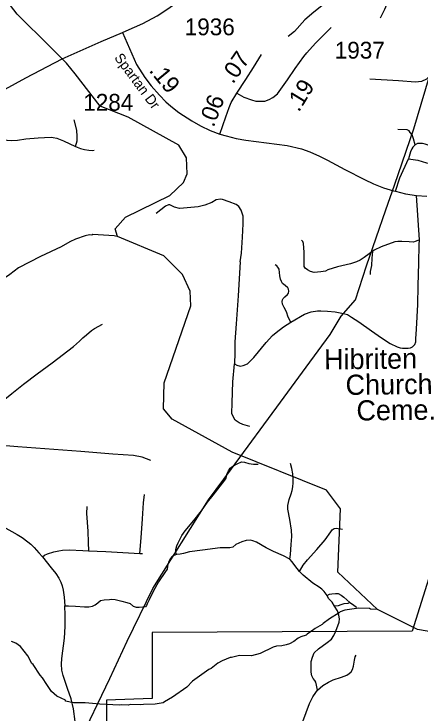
# Model space of a CAD drawing. Extents: x 1159738 to 1321356, y 736314 to 882035.
# Drawn here: x 1268853 to 1271869, y 761438 to 766631 of the extents above; entities that cross this region are included whole.
import ezdxf

# ---------------------------------------------------------------- set-up
doc = ezdxf.new("R2010")
doc.units = 0
for name, color, linetype in [('Exist Boundary Political City Limit New', 7, 'Continuous'), ('Exist Cultural Cemetery Label', 7, 'Continuous'), ('Exist Hydrographic Creek Single Shore', 7, 'Continuous'), ('Exist Hydrographic Misc Water Feature', 7, 'Continuous'), ('Exist Road Non-System Type 51', 7, 'Continuous'), ('Exist Road Secondary Mileage Hundredths English Label', 7, 'Continuous'), ('Exist Road Secondary Type 51 Attributed', 7, 'Continuous'), ('Exist Road Secondary Type 51 Label', 7, 'Continuous'), ('Exist Road Secondary Type 51 Number Label', 7, 'Continuous'), ('Exist Utilities Electrical Transmission Line', 7, 'Continuous'), ('Map Preparation Boundary City Limit Buffer Line', 7, 'Continuous')]:
    doc.layers.add(name, color=color, linetype=linetype)

msp = doc.modelspace()

# ---------------------------------------------------------------- linework, layer by layer
at = {"layer": 'Exist Boundary Political City Limit New'}
for points in [[(1273079.8, 766891.2), (1273503.2, 766605.2), (1273880.5, 766292.6), (1274230.8, 765989.4), (1274389.8, 765830.2), (1274460.2, 765745.2), (1275050.8, 765102.8), (1275518.1, 764593.1), (1274808.9, 763808.2), (1274421, 763426.5), (1274422.8, 763519.8), (1272298.1, 763599.2), (1271811, 762047.2), (1269878.5, 762035.3), (1269878.7, 761546.2)], [(1269878.7, 761546.2), (1269539.2, 761533.3), (1269537.9, 760315.4), (1270212.7, 760078.9), (1270689.8, 759833.7), (1271412.1, 759421), (1271201.9, 759086.7), (1270810.7, 759073.8), (1270531, 758857.5), (1270128.2, 757680.8), (1269952, 757629.2), (1269633.9, 757431.4), (1268964.2, 758300.9), (1268311.3, 755418.1)]]:
    msp.add_lwpolyline(points, dxfattribs=at)
at = {"layer": 'Exist Hydrographic Creek Single Shore'}
for points in [[(1269121.4, 766386.9), (1268876.5, 766628.3), (1268795.5, 766738.2), (1268807.5, 766879.2), (1268843.5, 766970.4)], [(1269307.3, 766184.8), (1269243.5, 766266.4), (1269121.4, 766386.9)], [(1272181.6, 762002.5), (1271849.6, 762058.4), (1271554.1, 762208.3), (1271259.6, 762483.9), (1271279.5, 762956.1), (1271174.6, 763092.8), (1270472.6, 763376), (1270028.5, 763621.3), (1269963.5, 763698.1), (1269968.5, 763891.7), (1270165.6, 764462.2), (1270160.6, 764570.6), (1270104.6, 764696.5), (1269966.6, 764833.9), (1269623, 764977.3), (1269604.6, 765034.8), (1269681.6, 765121.9), (1270010.6, 765282.7), (1270113.5, 765379.1), (1270140.6, 765444.3), (1270134.5, 765562.5), (1270078.6, 765655.6), (1269700.5, 765863.4), (1269493.5, 765946.3), (1269307.3, 766184.8)]]:
    msp.add_lwpolyline(points, dxfattribs=at)
at = {"layer": 'Exist Hydrographic Misc Water Feature'}
for points in [[(1269623, 764977.3), (1269606.3, 764979.6), (1269598.4, 764983.8), (1269438.6, 764992.4), (1269430.5, 764988.6), (1269414.5, 764989), (1269382.3, 764982), (1269309.6, 764958.1), (1269269.1, 764939.2), (1269204, 764901.1), (1269050, 764829.6), (1268887.7, 764746.2), (1268822.3, 764696.1), (1268781.5, 764669.3), (1268748.8, 764642.2), (1268716.2, 764621.2), (1268707.9, 764611.4), (1268675.3, 764588.3), (1268650.1, 764562.6)], [(1271554.1, 762208.3), (1271501.9, 762209.8), (1271494, 762214.1), (1271414.1, 762216.4), (1271309.7, 762203.4), (1271277.3, 762190.3), (1271269.1, 762182.5), (1271195.9, 762138.6), (1271149.1, 762104), (1271142.7, 762096.2), (1271089.2, 762066.6), (1271081.6, 762057.9), (1271031.4, 762023.8), (1271024.5, 762015.6), (1270984.1, 762004.7), (1270963.8, 761993.3), (1270931.1, 761968.3), (1270898.7, 761953.2), (1270874.4, 761943.9), (1270842.2, 761936.8), (1270802.1, 761934), (1270777.9, 761926.6), (1270680.6, 761879.5), (1270616.3, 761862.7), (1270528.1, 761865.8), (1270468.2, 761851.1), (1270459.7, 761851.8), (1270399.1, 761825.5), (1270366.6, 761808.5), (1270317.4, 761769.9), (1270301.2, 761762.3), (1270178.7, 761673.9), (1270137.5, 761631.1), (1270031.5, 761556.2), (1269970.9, 761522.3), (1269962.3, 761514.1), (1269902, 761503.9), (1269813.9, 761502.4), (1269789.8, 761499.1), (1269717.9, 761501.2), (1269701.8, 761497.6), (1269653.8, 761499), (1269637.7, 761495.5), (1269490.4, 761503.2), (1269382.2, 761514.8), (1269294.1, 761513.3), (1269234.5, 761527), (1269234.7, 761533), (1269171.4, 761562.8), (1269132.4, 761597.9), (1269095.8, 761648.9), (1269065.2, 761699.8), (1269047.8, 761718.3), (1268994.9, 761798.5), (1268986.1, 761806.1), (1268956.8, 761861.9), (1268901.7, 761932.4), (1268866.3, 761957.4), (1268834.6, 761968.4)]]:
    msp.add_lwpolyline(points, dxfattribs=at)
at = {"layer": 'Exist Road Non-System Type 51'}
msp.add_line((1271864.5, 764952.1), (1271844, 765282.5), dxfattribs=at)
for points in [[(1271757.6, 766855.6), (1271746.4, 766828.8), (1271718.9, 766800.5), (1271685.9, 766772.9), (1271668.3, 766757.6), (1271637.5, 766727.4), (1271620.9, 766698.7), (1271604.2, 766663.8), (1271574.1, 766599.4)], [(1271442.6, 766839.1), (1271332.3, 766804.3), (1271266.3, 766777.1), (1271205.7, 766739.2), (1271164.4, 766710.9), (1271079.5, 766644), (1271013.5, 766588.2), (1270938, 766499.8), (1270889.2, 766463.1)], [(1272240.1, 766441.4), (1272197.1, 766396.8), (1272059.4, 766285.4), (1271966.7, 766196.3), (1271916.4, 766147.3), (1271881.3, 766128.4), (1271836.8, 766123.2), (1271708.6, 766133.8), (1271495.4, 766145.3)], [(1269309.1, 765646.3), (1269321.5, 765688.6), (1269322.7, 765719.3), (1269320.9, 765766.9), (1269299.3, 765845)], [(1271833.3, 765658.5), (1271819.8, 765704), (1271810.5, 765733.6), (1271797, 765751.3), (1271787.7, 765763.2), (1271773.1, 765769.5), (1271704.7, 765772)], [(1268468.8, 765608.1), (1268530.2, 765631.6), (1268677.4, 765681.9), (1268700.1, 765692.1), (1268717, 765696.9), (1268740.5, 765697.5), (1268832.6, 765690.9), (1268880.2, 765693.3), (1268941.6, 765702.9), (1269033.7, 765711.4), (1269080.9, 765713.8), (1269129.7, 765714.4), (1269143.5, 765713.8), (1269171.8, 765708.9), (1269221.8, 765688.5), (1269309.1, 765646.3)], [(1271783, 765554.6), (1271853.5, 765543.7), (1271917.4, 765525.6), (1271959.4, 765519.8), (1271979.6, 765519.8), (1271997.2, 765521.9), (1272012.3, 765531.3), (1272021.1, 765552.6), (1272023.7, 765578.5), (1272020.6, 765602.4), (1272014.4, 765616.9), (1271998.8, 765628.3), (1271950.5, 765649.6), (1271906.5, 765664.2), (1271887.3, 765667.8), (1271869.1, 765669.4), (1271851.5, 765667.3), (1271833.3, 765658.5)], [(1271833.3, 765658.5), (1271815.7, 765641.8), (1271807.4, 765627.8), (1271798.6, 765607.1), (1271783, 765554.6)], [(1269309.1, 765646.3), (1269346.8, 765631.3), (1269376.3, 765624.1), (1269409.4, 765619.9), (1269435.3, 765616.3), (1269449.1, 765618.1)], [(1271686.5, 765314), (1271718.2, 765413.8), (1271783, 765554.6)], [(1270533.6, 764790.2), (1270542.8, 764853.5), (1270550.9, 764972.6), (1270554.5, 765072.8), (1270555.4, 765128.7), (1270541, 765173), (1270523.8, 765201.8), (1270503.1, 765215.4), (1270452.6, 765236.1), (1270403.2, 765252.2), (1270387, 765254.9), (1270355.4, 765251.3), (1270323, 765231.5), (1270269.8, 765211.6), (1270220.2, 765199), (1270167, 765192.7), (1270112, 765188.2), (1270083.1, 765186.4), (1270046.2, 765196.3), (1270011.9, 765212.5), (1270000.2, 765213.4), (1269977.6, 765202.6), (1269909.1, 765148.5)], [(1271864.5, 764952.1), (1271853, 764948.6), (1271834.1, 764940.6), (1271819.7, 764936.6), (1271787.5, 764937.1), (1271733.5, 764940.6), (1271705.3, 764940.6), (1271681.8, 764937.7), (1271579.5, 764900.3), (1271528.6, 764875.2), (1271517.2, 764867), (1271491.9, 764849.3), (1271453.4, 764821.1), (1271425.2, 764802.2), (1271397.6, 764789.5), (1271352.8, 764775.7), (1271255.1, 764752.1), (1271183.5, 764729.2), (1271166.3, 764720.6), (1271132.3, 764716), (1271107.6, 764712), (1271082.3, 764711.4), (1271055.3, 764716.6), (1271032.9, 764729.8), (1271015.3, 764741.8), (1271007.8, 764755.6), (1271007.8, 764775.1), (1271008.4, 764862), (1271004.9, 764926.6), (1270999.8, 764940.5), (1270988.3, 764950.8)], [(1271814.1, 764157.2), (1271829.6, 764176.2), (1271837.7, 764195.7), (1271839.4, 764218.7), (1271844, 764288.9), (1271852.5, 764472.4), (1271856.5, 764610.5), (1271861.1, 764782.7), (1271864, 764914.7), (1271864.5, 764952.1)], [(1271517.2, 764867), (1271512, 764817.6), (1271508.6, 764762.4), (1271499.9, 764717.5), (1271499.9, 764696.2)], [(1270533.6, 764790.2), (1270518.5, 764537.2), (1270502.4, 764328.9), (1270494.3, 764195.5), (1270493.1, 764113.1), (1270492.1, 764032.5)], [(1270910.8, 764341), (1270889.5, 764378.7), (1270876.3, 764418.5), (1270859.3, 764450.2), (1270847.7, 764475.4), (1270845, 764493.9), (1270847.3, 764508.4), (1270853.5, 764518.4), (1270865.9, 764530.8), (1270885.6, 764547.4), (1270892.6, 764557.9), (1270895.7, 764571.4), (1270893.3, 764586.1), (1270887.1, 764597.3), (1270866.3, 764613.6), (1270846.6, 764629.8), (1270839.2, 764644.5), (1270832.3, 764659.8), (1270828.4, 764684.5), (1270822.2, 764735.6), (1270813.7, 764749.9), (1270805.2, 764759.2), (1270792.1, 764767.7)], [(1270910.8, 764341), (1271010.8, 764400.2), (1271061.4, 764418), (1271108.5, 764424.4), (1271131.5, 764426.1), (1271183.2, 764423.8), (1271238.6, 764417.5), (1271289.2, 764408.9), (1271329.4, 764397.4), (1271360.5, 764379.5), (1271415.7, 764343.3), (1271508.6, 764276.2), (1271583.3, 764225), (1271648, 764183.7), (1271699.1, 764158.9), (1271722.7, 764152), (1271739.4, 764149.1), (1271780.8, 764148), (1271798.6, 764150.9), (1271814.1, 764157.2)], [(1268563.8, 763446.1), (1268619.3, 763553.9), (1268666.8, 763642.2), (1268689.7, 763674.4), (1268713.5, 763702.3), (1268772.5, 763759.3), (1268836.7, 763812.6), (1268924.2, 763880.5), (1269025.3, 763956.6), (1269136.5, 764039.4), (1269295.8, 764161.1), (1269340.5, 764199.1), (1269364.1, 764225.4), (1269391.9, 764247.8), (1269429.9, 764278.4), (1269452.3, 764294), (1269510.6, 764327.3)], [(1270492.1, 764032.5), (1270507.6, 764022.6), (1270533.6, 764015.2), (1270556.6, 764018.4), (1270587, 764032.8), (1270634.2, 764078.8), (1270727.1, 764190.1), (1270773.1, 764241.3), (1270800.7, 764264.3), (1270855.7, 764306.5), (1270910.8, 764341)], [(1270606, 763567.2), (1270552.5, 763581), (1270525, 763593.1), (1270495.6, 763613.8), (1270480.1, 763639.7), (1270471.5, 763663.8), (1270473.2, 763743.2), (1270479.6, 763899.4), (1270492.1, 764032.5)], [(1269869.3, 763313.1), (1269805.5, 763337.6), (1269739.7, 763351.2), (1269587.8, 763361.3), (1269350.3, 763379.7), (1268882.1, 763415), (1268703.1, 763429.9), (1268585.5, 763439.4), (1268563.8, 763446.1)], [(1270060.9, 762615.4), (1270056.2, 762635.5), (1270056.2, 762652.6), (1270061.5, 762679.7), (1270071.5, 762703.2), (1270099.2, 762757.4), (1270124.5, 762792.7), (1270188, 762869.4), (1270246.3, 762941.3), (1270291, 763003.7), (1270332.8, 763055.5), (1270420.3, 763167), (1270428.4, 763182.8), (1270434.9, 763211), (1270447.3, 763238.1), (1270459, 763256.4), (1270478.5, 763272.3), (1270511.4, 763289.9), (1270543.2, 763302.9), (1270564.4, 763301.7), (1270598.5, 763292.3), (1270632.7, 763287.6), (1270667.4, 763287.6)], [(1270903, 762581.4), (1270908.2, 762615.3), (1270912.9, 762689.5), (1270917.7, 762750.1), (1270915.3, 762796.1), (1270901.8, 762876.7), (1270888.2, 762951.8), (1270887.6, 762978.9), (1270896.5, 763024.8), (1270911.2, 763066), (1270919.4, 763091.6), (1270923.5, 763118.7), (1270926.5, 763147), (1270927.1, 763180), (1270925.3, 763215.3), (1270917.1, 763255.4), (1270907, 763290.7)], [(1269788, 762624), (1269796.6, 762740.1), (1269807.4, 762881.6), (1269814.8, 763000.4), (1269822.3, 763061.7)], [(1269394.5, 762973.4), (1269392.1, 762919.6), (1269400.7, 762790), (1269404.5, 762705.4), (1269407.7, 762643.5)], [(1268712.5, 762854.9), (1268775.8, 762821.3), (1268876.2, 762763.6), (1268912.8, 762741.2), (1268955.6, 762709.9), (1268977.9, 762692.4), (1269003.7, 762666.6), (1269036.9, 762628.6), (1269064.1, 762597.4)], [(1270973.5, 762490.3), (1271001, 762535.4), (1271034, 762575.4), (1271102.8, 762652), (1271164, 762725), (1271205.7, 762784.2), (1271216.9, 762799.5), (1271231, 762808.3), (1271245.8, 762811.8), (1271292.8, 762803.6)], [(1270903, 762581.4), (1270854.7, 762606.7), (1270780.6, 762639.1), (1270725.3, 762666.2), (1270653.7, 762707.8), (1270628.4, 762716.6), (1270607.8, 762721.9), (1270576.6, 762720.8), (1270546, 762710.2), (1270500.7, 762689.5), (1270478.3, 762669.5), (1270456.5, 762664.2), (1270422.4, 762665.4), (1270383.5, 762664.8), (1270253.9, 762646.7), (1270156.8, 762636.1), (1270113.2, 762624.3), (1270087.4, 762619), (1270060.9, 762615.4)], [(1269064.1, 762597.4), (1269080.7, 762611.6), (1269101.8, 762621.8), (1269149.9, 762635.4), (1269187.3, 762643.5), (1269214.4, 762648.3), (1269263.9, 762649.7), (1269363.6, 762645.6), (1269407.7, 762643.5)], [(1269407.7, 762643.5), (1269535, 762636.9), (1269703.2, 762628.1), (1269788, 762624)], [(1269064.1, 762597.4), (1269130.4, 762516.3), (1269163.6, 762474.9), (1269187.3, 762439.6), (1269200.9, 762411.1), (1269211.8, 762381.9), (1269219.2, 762352), (1269226, 762297.7), (1269229.9, 762234.2)], [(1270060.9, 762615.4), (1270040.5, 762609.1), (1270025.8, 762598.5), (1270012.8, 762583.2), (1270001.1, 762558.4), (1269994, 762529.6), (1269990.5, 762507.8), (1269979.3, 762488.3), (1269926.3, 762413.6), (1269886.4, 762341.5), (1269856.9, 762278.5), (1269842.9, 762249.4), (1269838.2, 762236.4), (1269829.4, 762227.6), (1269811.1, 762223.5), (1269783.4, 762221.1), (1269763.4, 762222.3), (1269741.1, 762230.5), (1269715.4, 762252.5)], [(1269788, 762624), (1269806.7, 762622)], [(1270973.5, 762490.3), (1270938.2, 762535.1), (1270918.8, 762560.4), (1270903, 762581.4)], [(1271178.7, 762311), (1271158.2, 762340.5), (1271138.8, 762359.3), (1271119.4, 762374.1), (1271072.9, 762401.7), (1271000, 762462.1), (1270973.5, 762490.3)], [(1271178.7, 762311), (1271195.7, 762320.1), (1271215.1, 762324.2), (1271241, 762326.5), (1271260.5, 762326.5), (1271284, 762314.8), (1271303.4, 762298.9), (1271347.5, 762260.3), (1271366.9, 762246.8), (1271397.5, 762225)], [(1269229.9, 762234.2), (1269257.1, 762234.9), (1269310.6, 762232.1), (1269377.8, 762227.4), (1269409.7, 762226.7), (1269435.5, 762231.5), (1269455.8, 762241.7), (1269474.8, 762257.3), (1269495.8, 762274.2), (1269523, 762279), (1269562.3, 762281.7), (1269580.4, 762283), (1269603.5, 762281), (1269654.4, 762269.5), (1269692.4, 762259.3), (1269715.4, 762252.5)], [(1271108.1, 761607.1), (1271101.1, 761645.8), (1271094.1, 761666.4), (1271088.2, 761679.9), (1271076.4, 761694), (1271065.8, 761714.1), (1271061.1, 761742.9), (1271061.1, 761821.8), (1271069.9, 761853.7), (1271083.5, 761884.3), (1271114.7, 761914.9), (1271180.5, 761962.2), (1271212.9, 761986.4), (1271229.3, 762013.4), (1271244, 762047), (1271267.5, 762113.9), (1271272.3, 762138.6), (1271266.4, 762164.6), (1271255.2, 762197.5), (1271235.2, 762231.7), (1271216.3, 762260.6), (1271188.7, 762289.8), (1271178.7, 762311)], [(1269072.7, 760402.9), (1269091.1, 760470.1), (1269125.6, 760593), (1269173.1, 760744.3), (1269199.9, 760835.5), (1269263.7, 761037.7), (1269283.8, 761108.8), (1269294.8, 761164), (1269303.5, 761235), (1269307.3, 761294.1), (1269306.3, 761374.4), (1269295.8, 761468.4), (1269276.6, 761544.9), (1269249.7, 761621.2), (1269217.2, 761716), (1269208.1, 761757.3), (1269206.1, 761801.9), (1269207.6, 761842.7), (1269228.2, 761995), (1269233.4, 762080.1), (1269233.9, 762164.6), (1269229.9, 762234.2)], [(1271347.5, 762260.3), (1271332.2, 762252.1), (1271304.5, 762248.5), (1271281.5, 762242.1), (1271262.1, 762235), (1271235.2, 762231.7)], [(1271108.1, 761607.1), (1271147.5, 761642.5), (1271189.3, 761667.8), (1271223.5, 761683.7), (1271285.8, 761705.5), (1271324.7, 761719.6), (1271342.3, 761732), (1271358.2, 761744.3), (1271366.5, 761761.4), (1271374.5, 761786.9), (1271381.6, 761830.5), (1271388, 761855.8), (1271395.7, 761868.8)], [(1270930, 761248.6), (1270939.9, 761266.2), (1270957, 761282.1), (1270975.8, 761314.5), (1270999.3, 761375.7), (1271049.3, 761509.6), (1271074, 761557.3), (1271096.3, 761590.6), (1271108.1, 761607.1)]]:
    msp.add_lwpolyline(points, dxfattribs=at)
at = {"layer": 'Exist Road Secondary Type 51 Attributed'}
for points in [[(1269658, 766492.7), (1269686.1, 766505.4), (1269811.3, 766560.6), (1269915.9, 766616.8), (1269996.5, 766667.6), (1270310.6, 766896.2), (1270591, 767101.6), (1270679.9, 767169.2), (1270737.6, 767226.9), (1270769.8, 767277.4), (1270793.1, 767334.4), (1270802.9, 767375.2), (1270822.2, 767537.7), (1270839.8, 767588.9), (1270858.7, 767627.6), (1270894.5, 767674.8), (1270934.6, 767716.5), (1271002.5, 767778.6), (1271023.6, 767793.5)], [(1266760.9, 765885.3), (1267061.3, 765870.9), (1267564.7, 765840.4), (1267754.7, 765831.9), (1267974, 765819.8), (1268079, 765816.1), (1268145.5, 765818.4), (1268239, 765829.9), (1268322.7, 765846.9), (1268428.7, 765881.8), (1268497.7, 765911), (1268617.4, 765973.9), (1268787.2, 766072.1), (1268939.9, 766156.4), (1269211.6, 766296.9), (1269501.7, 766426.7), (1269658, 766492.7)], [(1269658, 766492.7), (1269762.3, 766255.9), (1269824.6, 766159.1), (1269871.3, 766096.8), (1269932.8, 766028.4), (1269980.9, 765979), (1270018.5, 765944.8), (1270078.3, 765898.8), (1270173.5, 765835.9), (1270237.9, 765799.8), (1270310.3, 765765.8), (1270382.6, 765737.4)], [(1270508, 766041.3), (1270561.4, 766012.7), (1270616.6, 765992), (1270648.6, 765984.1), (1270680.9, 765982.6), (1270715.5, 765984.1), (1270747.8, 765996.1), (1270776.4, 766011.2), (1270811.7, 766036.8), (1270885.4, 766140.6), (1270941.7, 766225.3), (1271005.6, 766314.1), (1271027.9, 766340.9), (1271094, 766413.1), (1271155.7, 766476.3), (1271208.3, 766529.7)], [(1270508, 766041.3), (1270574.1, 766144.1), (1270631.2, 766232.1), (1270692.9, 766328.4)], [(1270382.6, 765737.4), (1270427.6, 765865.5), (1270450.9, 765936.2), (1270466, 765972.4), (1270508, 766041.3)], [(1270382.6, 765737.4), (1270428.8, 765724.5), (1270503.9, 765705), (1270575.2, 765693.2), (1270883.3, 765652.8), (1270988.9, 765629), (1271050.9, 765605.8), (1271123, 765574.5), (1271182.3, 765543.9), (1271311.1, 765476.2), (1271456.2, 765400.7), (1271523.9, 765367.9), (1271597.9, 765339.6), (1271673.1, 765317.9), (1271686.5, 765314), (1271762, 765295.8), (1271844, 765282.5), (1271919.2, 765277.4)]]:
    msp.add_lwpolyline(points, dxfattribs=at)
at = {"layer": 'Exist Utilities Electrical Transmission Line'}
msp.add_lwpolyline([(1268861.7, 759718), (1268876.9, 759782.9), (1268938.2, 760118.3), (1268980.3, 760397.6), (1269132.8, 760696.7), (1269240.9, 761021.3), (1269330.4, 761204.6), (1269564.1, 761694.7), (1269693.2, 761972.1), (1269884, 762363.5), (1270297.4, 763022.1), (1270468.9, 763252.3), (1270831.9, 763747), (1271024.2, 764008), (1271201.6, 764249.2), (1271284.5, 764386), (1271390.1, 764507.5), (1271471.8, 764758.7), (1271614.3, 765176.3), (1271680.1, 765359.6), (1271822.6, 765778.3), (1271966.9, 766259.3), (1272050.7, 766468), (1272247.2, 766650.2)], dxfattribs=at)
at = {"layer": 'Map Preparation Boundary City Limit Buffer Line'}
for points in [[(1273079.8, 766891.2), (1273503.2, 766605.2), (1273880.5, 766292.6), (1274230.8, 765989.4), (1274389.8, 765830.2), (1274460.2, 765745.2), (1275050.8, 765102.8), (1275518.1, 764593.1), (1274808.9, 763808.2), (1274421, 763426.5), (1274422.8, 763519.8), (1272298.1, 763599.2), (1271811, 762047.2), (1269878.5, 762035.3), (1269878.7, 761546.2)], [(1269878.7, 761546.2), (1269539.2, 761533.3), (1269537.9, 760315.4), (1270212.7, 760078.9), (1270689.8, 759833.7), (1271412.1, 759421), (1271201.9, 759086.7), (1270810.7, 759073.8), (1270531, 758857.5), (1270128.2, 757680.8), (1269952, 757629.2), (1269633.9, 757431.4), (1268964.2, 758300.9), (1268311.3, 755418.1)]]:
    msp.add_lwpolyline(points, dxfattribs=at)

# ---------------------------------------------------------------- texts
at = {"layer": 'Exist Cultural Cemetery Label'}
for s, p in [('Hibriten', (1271157.2, 763990.1)), ('Church', (1271316.8, 763800.8)), ('Ceme.', (1271397.7, 763610.7))]:
    msp.add_text(s, height=150, rotation=0.6301, dxfattribs=at).set_placement(p)
at = {"layer": 'Exist Road Secondary Mileage Hundredths English Label'}
for s, rotation, p in [('.07', 55.3953, (1270479.6, 766105.3)), ('.19', 309.6016, (1269851.5, 766208.7)), ('.19', 58.4836, (1270968.8, 765896.5)), ('.06', 69.0898, (1270336.4, 765783.7))]:
    msp.add_text(s, height=125, rotation=rotation, dxfattribs=at).set_placement(p)
at = {"layer": 'Exist Road Secondary Type 51 Label'}
msp.add_text('Spartan Dr', height=75, rotation=306.5949, dxfattribs=at).set_placement((1269594.6, 766304.8))
at = {"layer": 'Exist Road Secondary Type 51 Number Label'}
for s, p in [('1936', (1270121.4, 766472.4)), ('1937', (1271236, 766299)), ('1284', (1269367.6, 765911.9))]:
    msp.add_text(s, height=125, dxfattribs=at).set_placement(p)

doc.saveas('drawing.dxf')
